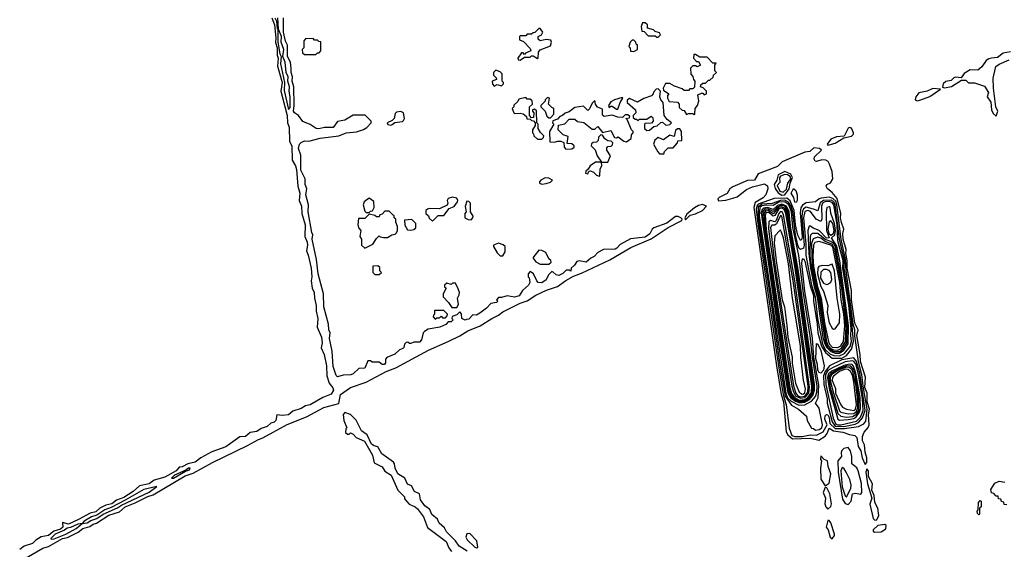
# Model space of a CAD drawing. Extents: x 2889633 to 3052318, y 540750 to 918690.
# Tile 341 of 656: x 2937605 to 2944452, y 772740 to 776421. Entities that reach past the tile are written whole.
import ezdxf

# ---------------------------------------------------------------- set-up
doc = ezdxf.new("R2010")
doc.units = 0

msp = doc.modelspace()

# ---------------------------------------------------------------- linework, layer by layer
at = {"layer": '0CON02XD'}
for points in [[(2939358.2, 776435), (2939376.7, 776385), (2939386.7, 776295), (2939383.9, 776263.9), (2939395.3, 776225), (2939395.4, 776175.4), (2939402.7, 776155), (2939397.6, 776097.6), (2939430.8, 775985), (2939420.6, 775925), (2939464.6, 775755), (2939466.9, 775705), (2939479.5, 775675), (2939482.2, 775575), (2939497.8, 775545), (2939500.6, 775445), (2939523.5, 775405), (2939528.9, 775378.9), (2939539.4, 775265), (2939552.1, 775215), (2939548.9, 775165), (2939564, 775124), (2939566.7, 775075), (2939589.5, 774995), (2939587.1, 774915), (2939604.6, 774874.6), (2939606.7, 774855), (2939598.6, 774815), (2939611.9, 774785), (2939632.7, 774695), (2939635.6, 774635), (2939630.8, 774605), (2939639.4, 774555), (2939652.2, 774525), (2939654.4, 774485), (2939666.5, 774435), (2939666.9, 774395), (2939679.1, 774345), (2939672.5, 774285), (2939703.8, 774215), (2939708.8, 774175), (2939700.5, 774140.5), (2939722.3, 774095), (2939738.9, 774015), (2939740, 773945), (2939757.8, 773895), (2939782.5, 773862.5), (2939787.9, 773845), (2939771.2, 773818.8), (2939714.1, 773795.9), (2939625, 773744.4), (2939592.9, 773737.1), (2939561.5, 773718.5), (2939505, 773699.4), (2939475, 773675.5), (2939429.7, 773669.7), (2939394.2, 773675.8), (2939385, 773634.2), (2939375, 773624.4), (2939352.3, 773617.7), (2939326, 773594), (2939285, 773580.6), (2939255, 773558.2), (2939208.3, 773551.7), (2939175.4, 773524.6), (2939135, 773520.6), (2939037.7, 773452.3), (2938941.9, 773418.1), (2938865, 773375.7), (2938825, 773345.5), (2938775, 773334.5), (2938735, 773312.2), (2938715, 773310.8), (2938692.9, 773285), (2938615, 773241.5), (2938539.2, 773220.8), (2938505, 773194.4), (2938438.3, 773181.7), (2938395, 773141.4), (2938330.1, 773099.9), (2938277.5, 773082.5), (2938245, 773056.4), (2938205, 773047.8), (2938162.5, 773025), (2938135, 773000.9), (2938095, 772991.5), (2938013.6, 772946.4), (2937945, 772914.4), (2937903.6, 772926.4), (2937904.5, 772895), (2937889.5, 772880.5), (2937842.9, 772867.1), (2937805, 772835.4), (2937755, 772827.1), (2937717, 772803), (2937695, 772780.5), (2937635, 772761.9), (2937605, 772738.9)], [(2939380, 776435), (2939391.2, 776411.2), (2939395, 776360), (2939400, 776355), (2939400.6, 776265), (2939413.5, 776185), (2939424, 776165), (2939418.6, 776115), (2939447.1, 775985), (2939445, 775930), (2939475, 775797.5)], [(2939475, 775797.5), (2939485, 775810), (2939486.9, 775825), (2939486.7, 775885), (2939478.6, 775925), (2939481.4, 775955), (2939469.4, 775995), (2939470.8, 776025), (2939458, 776055), (2939451.4, 776125), (2939435.8, 776165), (2939441.9, 776215), (2939424, 776265), (2939425.4, 776305.4), (2939405.8, 776355), (2939401.2, 776435)], [(2942115, 774976.7), (2942210, 775025), (2942212.5, 775035), (2942202.5, 775045), (2942185, 775054), (2942165, 775053.8), (2942105, 775006.2), (2942015, 774973.8), (2942003.8, 774965), (2941987.5, 774932.5), (2941955, 774910), (2941852.3, 774897.7), (2941781.7, 774858.3), (2941757.7, 774832.3), (2941745, 774826.7), (2941665, 774823.3), (2941625, 774802.5), (2941600, 774775), (2941576.4, 774763.6), (2941545, 774736.7), (2941495, 774746.2), (2941478.8, 774741.2), (2941462.5, 774715), (2941440, 774695), (2941437, 774673), (2941425, 774680), (2941405, 774680), (2941383, 774657), (2941355, 774643.3), (2941335, 774646.7), (2941315, 774667.5), (2941305, 774670), (2941281.7, 774648.3), (2941265, 774612.5), (2941235, 774593.3), (2941210, 774595), (2941200, 774605), (2941177.5, 774655), (2941155, 774670), (2941140, 774655), (2941140, 774635), (2941147, 774627), (2941152.5, 774595), (2941142.5, 774575), (2941101.7, 774538.3), (2941078.3, 774501.7), (2941045, 774492), (2940995, 774502.5), (2940955, 774490), (2940935, 774490), (2940920, 774475), (2940930, 774465), (2940920, 774455), (2940881.7, 774448.3), (2940850, 774415), (2940805, 774382.5), (2940781.7, 774368.3), (2940755, 774370), (2940729.3, 774340.7), (2940713, 774337), (2940703.6, 774333.6), (2940680, 774345), (2940677, 774377), (2940665, 774390), (2940645, 774370), (2940611.7, 774358.3), (2940610, 774345), (2940620, 774335), (2940605, 774320), (2940585, 774320), (2940568.3, 774301.7), (2940526.4, 774283.6), (2940445, 774270), (2940420, 774255), (2940410, 774245), (2940400, 774195), (2940385, 774180), (2940345, 774180), (2940325, 774170), (2940315, 774170), (2940305, 774180), (2940291.7, 774178.3), (2940280, 774165), (2940277, 774143), (2940270, 774135), (2940245, 774127.5), (2940213.6, 774096.4), (2940157, 774073), (2940148.3, 774061.7), (2940148.8, 774035), (2940142.5, 774025), (2940125, 774023.8), (2940105, 774040), (2940055, 774040), (2940045, 774050), (2940025, 774050), (2940005, 774000), (2939963, 773997), (2939925, 773960), (2939907.5, 773952.5), (2939855, 773951.2), (2939815, 773938.8), (2939805, 773947.5), (2939785, 774010), (2939778.3, 774118.3), (2939760, 774205), (2939763.8, 774245), (2939754, 774265), (2939752, 774305), (2939720, 774425), (2939717.5, 774515), (2939680.8, 774655), (2939670, 774755), (2939638, 774895), (2939643.8, 774925), (2939637, 774943), (2939610, 775085), (2939613.8, 775135), (2939594.3, 775205), (2939602, 775245), (2939589.2, 775275), (2939591.2, 775315), (2939560, 775375), (2939560.7, 775480.7), (2939544.2, 775525), (2939550, 775555), (2939561.2, 775568.8), (2939585, 775580), (2939615, 775578), (2939695, 775598), (2939825, 775613.8), (2939875, 775635.7), (2939947.3, 775642.7), (2939995, 775658), (2940018.1, 775671.9), (2940050, 775705), (2940050, 775715), (2940007, 775757), (2939925, 775756.7), (2939865, 775723.3), (2939815, 775713.3), (2939785, 775670.8), (2939725, 775671.4), (2939685, 775662), (2939667.5, 775665), (2939625, 775692.5), (2939575, 775712.5), (2939544.2, 775754.2), (2939515, 775774), (2939509.2, 775785), (2939514.2, 775825), (2939512, 775955), (2939498.8, 775995), (2939502, 776025), (2939492, 776055), (2939493, 776083), (2939487, 776127), (2939466.7, 776165), (2939467.5, 776245), (2939452.7, 776272.7), (2939440, 776335), (2939438.8, 776435)], [(2941085, 776140), (2941115, 776160), (2941155, 776160), (2941165, 776170), (2941175, 776170), (2941205, 776152.5), (2941210, 776155), (2941212.5, 776195), (2941225, 776212.5), (2941295, 776240), (2941302.5, 776265), (2941298.3, 776278.3), (2941265, 776283.8), (2941225, 776273.3), (2941210, 776285), (2941210, 776305), (2941233, 776317), (2941242.5, 776335), (2941225, 776360), (2941215, 776360), (2941188.3, 776331.7), (2941175, 776330), (2941165, 776320), (2941135, 776320), (2941125, 776310), (2941085, 776310), (2941080, 776305), (2941081.7, 776281.7), (2941109.3, 776269.3), (2941155, 776220), (2941160, 776205), (2941121.7, 776188.3), (2941115, 776180), (2941105, 776190), (2941095, 776190), (2941070, 776155), (2941071.7, 776141.7), (2941085, 776140)], [(2942045, 776300), (2942060, 776315), (2942055, 776330), (2942025, 776340), (2942011.7, 776351.7), (2941971.7, 776361.7), (2941970, 776385), (2941955, 776400), (2941935, 776400), (2941927.5, 776375), (2941931.7, 776341.7), (2941948.3, 776338.3), (2941975, 776310), (2942025, 776310), (2942035, 776300), (2942045, 776300)], [(2939665, 776180), (2939675, 776190), (2939688.3, 776191.7), (2939700, 776205), (2939698.3, 776268.3), (2939685, 776270), (2939675, 776280), (2939655, 776280), (2939645, 776290), (2939591.7, 776288.3), (2939580, 776275), (2939580, 776225), (2939570, 776215), (2939571.7, 776191.7), (2939585, 776180), (2939665, 776180)], [(2941875, 776200), (2941900, 776215), (2941900, 776245), (2941891.7, 776251.7), (2941890, 776265), (2941875, 776280), (2941865, 776280), (2941850, 776265), (2941840, 776235), (2941850, 776225), (2941851.7, 776201.7), (2941875, 776200)], [(2942295, 775760), (2942300, 775765), (2942302.5, 775805), (2942317.5, 775825), (2942327.5, 775855), (2942321.7, 775898.3), (2942345, 775910), (2942355, 775910), (2942365, 775900), (2942380, 775905), (2942380, 775925), (2942358.3, 775948.3), (2942340, 775955), (2942341.7, 775968.3), (2942355, 775980), (2942375, 775980), (2942395, 776000), (2942405, 776000), (2942428.3, 776021.7), (2942430, 776035), (2942450, 776055), (2942440, 776065), (2942440, 776105), (2942448.3, 776118.3), (2942425, 776120), (2942385, 776160), (2942335, 776160), (2942305, 776180), (2942291.7, 776178.3), (2942290, 776155), (2942311.7, 776131.7), (2942325, 776130), (2942340, 776105), (2942315, 776092.5), (2942305, 776100), (2942285, 776100), (2942270, 776085), (2942273, 776043), (2942287, 776027), (2942290, 776005), (2942300, 775995), (2942298.3, 775951.7), (2942285, 775940), (2942265, 775940), (2942255, 775930), (2942225, 775930), (2942211.7, 775941.7), (2942158.3, 775958.3), (2942125, 775977.5), (2942095, 775977.5), (2942080, 775945), (2942081.7, 775931.7), (2942120, 775905), (2942110, 775895), (2942110, 775875), (2942121.7, 775851.7), (2942178.3, 775848.3), (2942190, 775835), (2942191.7, 775811.7), (2942211.7, 775791.7), (2942225, 775790), (2942241.7, 775761.7), (2942255, 775770), (2942285, 775770), (2942295, 775760)], [(2944495, 776198.8), (2944445, 776187.5), (2944405, 776157.5), (2944363.6, 776153.6), (2944345, 776150), (2944325, 776136.7), (2944296.4, 776093.6), (2944268.8, 776071.2), (2944215, 776073.3), (2944173.6, 776046.4), (2944151.7, 776018.3), (2944115, 776022.5), (2944101.7, 776018.3), (2944081.7, 775998.3), (2944045, 775992.5), (2944027.5, 775975), (2944021.7, 775951.7), (2944035, 775947.5), (2944085, 775957.5), (2944155, 776000), (2944185, 776000), (2944203, 775983), (2944245, 775982.5), (2944315, 775960), (2944342.5, 775915), (2944332.5, 775885), (2944357, 775847), (2944363.6, 775793.6), (2944375, 775770), (2944395, 775750), (2944406.2, 775785), (2944393.3, 775815), (2944375.8, 775945.8), (2944374, 776015), (2944393.3, 776095), (2944415, 776113.3), (2944485, 776143.3)], [(2940905, 775960), (2940925, 775970), (2940955, 775962.5), (2940970, 775975), (2940970, 775985), (2940960, 775995), (2940960, 776045), (2940945, 776060), (2940915, 776070), (2940900, 776055), (2940900, 776035), (2940918.3, 776018.3), (2940920, 776005), (2940890, 775995), (2940893, 775973), (2940905, 775960)], [(2941235, 775590), (2941248.3, 775601.7), (2941250, 775615), (2941227, 775637), (2941210, 775665), (2941210, 775695), (2941200, 775705), (2941198.3, 775788.3), (2941185, 775800), (2941170, 775795), (2941170, 775785), (2941180, 775775), (2941178.3, 775741.7), (2941165, 775740), (2941150, 775755), (2941150, 775815), (2941170, 775835), (2941168.3, 775858.3), (2941155, 775870), (2941135, 775870), (2941125, 775880), (2941075, 775870), (2941068.3, 775851.7), (2941041.7, 775828.3), (2941040, 775815), (2941030, 775805), (2941040, 775775), (2941045, 775770), (2941085, 775772.5), (2941105, 775767.5), (2941128.3, 775748.3), (2941131.7, 775731.7), (2941155, 775730), (2941165, 775720), (2941178.3, 775718.3), (2941190, 775705), (2941190, 775685), (2941170, 775655), (2941170, 775635), (2941178.3, 775628.3), (2941180, 775615), (2941205, 775590), (2941235, 775590)], [(2941295, 775740), (2941320, 775765), (2941320, 775805), (2941305, 775810), (2941283, 775833), (2941290, 775875), (2941275, 775880), (2941260, 775865), (2941260, 775855), (2941230, 775825), (2941230, 775815), (2941260, 775785), (2941271.7, 775751.7), (2941285, 775740), (2941295, 775740)], [(2941765, 775800), (2941780, 775845), (2941800, 775875), (2941795, 775880), (2941740, 775865), (2941715, 775850), (2941700, 775825), (2941705, 775810), (2941715, 775820), (2941725, 775820), (2941755, 775800), (2941765, 775800)], [(2941965, 775650), (2941985, 775652.5), (2942015, 775680), (2942037, 775683), (2942063, 775707), (2942075, 775710), (2942095, 775690), (2942105, 775687.5), (2942125, 775692.5), (2942137.5, 775705), (2942107, 775727), (2942087.5, 775755), (2942080, 775845), (2942062.5, 775865), (2942057.5, 775885), (2942060, 775925), (2942045, 775940), (2942031.7, 775938.3), (2942011.7, 775918.3), (2942010, 775905), (2941998.3, 775891.7), (2941945, 775872.5), (2941901.7, 775848.3), (2941845, 775872.5), (2941828.3, 775861.7), (2941830, 775845), (2941887.5, 775795), (2941890, 775775), (2941870, 775755), (2941871.7, 775741.7), (2941885, 775730), (2941895, 775730), (2941905, 775720), (2941915, 775730), (2941965, 775730), (2941995, 775750), (2942008.3, 775738.3), (2942010, 775715), (2941998.3, 775701.7), (2941955, 775700), (2941950, 775695), (2941950, 775665), (2941965, 775650)], [(2943845, 775857.5), (2943865, 775861.2), (2943935, 775886.7), (2944008.3, 775938.3), (2943955, 775943.3), (2943915, 775923.8), (2943856.4, 775913.6), (2943836.7, 775885), (2943832.5, 775865), (2943845, 775857.5)], [(2941401.7, 775521.7), (2941445, 775522.5), (2941460, 775535), (2941460, 775545), (2941445, 775557.5), (2941411.7, 775561.7), (2941418.3, 775608.3), (2941385, 775620), (2941350, 775655), (2941351.7, 775688.3), (2941395, 775697.5), (2941425, 775730), (2941465, 775730), (2941483, 775713), (2941527, 775707), (2941585, 775660), (2941605, 775660), (2941625, 775680), (2941658.3, 775638.3), (2941715, 775650), (2941741.7, 775601.7), (2941755, 775600), (2941767, 775607), (2941805, 775577.5), (2941825, 775572.5), (2941857.5, 775595), (2941858.3, 775621.7), (2941870, 775635), (2941870, 775645), (2941860, 775655), (2941828.3, 775728.3), (2941820, 775735), (2941845, 775740), (2941848.3, 775748.3), (2941835, 775760), (2941815, 775760), (2941797.5, 775742.5), (2941763.6, 775743.6), (2941725, 775757.5), (2941668.3, 775748.3), (2941658.3, 775758.3), (2941658.3, 775798.3), (2941623.3, 775813.3), (2941610, 775835), (2941605, 775860), (2941585, 775840), (2941568.3, 775801.7), (2941555, 775790), (2941525, 775820), (2941465, 775810), (2941425, 775780), (2941398.3, 775771.7), (2941380, 775755), (2941361.7, 775748.3), (2941345, 775730), (2941311.7, 775718.3), (2941310, 775705), (2941320, 775695), (2941290, 775645), (2941291.7, 775571.7), (2941325, 775570), (2941345, 775577.5), (2941367, 775577), (2941388.3, 775568.3), (2941390, 775535), (2941401.7, 775521.7)], [(2940185, 775687.5), (2940195, 775692.5), (2940213, 775707), (2940266.4, 775713.6), (2940275, 775720), (2940280, 775735), (2940273, 775773), (2940255, 775782.5), (2940225, 775777.5), (2940215, 775770), (2940210, 775735), (2940195, 775720), (2940160, 775705), (2940165, 775692.5), (2940185, 775687.5)], [(2943225, 775550), (2943235, 775552.5), (2943275, 775563.3), (2943335, 775600), (2943388.3, 775611.7), (2943402.5, 775625), (2943403.3, 775635), (2943388.3, 775668.3), (2943375, 775672.5), (2943365, 775667.5), (2943338.3, 775611.7), (2943285, 775606.7), (2943245, 775590), (2943220, 775555), (2943225, 775550)], [(2941695, 775430), (2941712.5, 775475), (2941687.5, 775515), (2941688.3, 775531.7), (2941695, 775540), (2941718.3, 775541.7), (2941728.3, 775551.7), (2941730, 775565), (2941717.5, 775577.5), (2941695, 775580), (2941673, 775593), (2941658.3, 775618.3), (2941645, 775620), (2941630, 775605), (2941628.3, 775581.7), (2941615, 775570), (2941591.7, 775568.3), (2941581.7, 775558.3), (2941580, 775545), (2941607, 775517), (2941620, 775475), (2941650, 775430), (2941695, 775430)], [(2942085, 775490), (2942090, 775505), (2942115, 775530), (2942148.3, 775531.7), (2942180, 775565), (2942181.7, 775578.3), (2942208.3, 775581.7), (2942207.5, 775645), (2942195, 775662.5), (2942178.3, 775661.7), (2942165, 775650), (2942155, 775610), (2942125, 775617.5), (2942083, 775587), (2942045, 775602.5), (2942022.5, 775585), (2942012.5, 775555), (2942043, 775503), (2942055, 775490), (2942085, 775490)], [(2943485, 773330), (2943496.1, 773343.9), (2943495.8, 773375), (2943483.3, 773415), (2943478.6, 773465), (2943466.2, 773495), (2943466.4, 773523.6), (2943476.4, 773553.6), (2943504.2, 773585.8), (2943511.4, 773605), (2943508.2, 773675), (2943513.5, 773715), (2943497.3, 773765), (2943497.1, 773825), (2943481.1, 773865), (2943486.4, 773936.4), (2943452.3, 774045), (2943450, 774095), (2943427.3, 774225), (2943436, 774265), (2943412.6, 774312.6), (2943389.4, 774475), (2943388.5, 774538.5), (2943359.3, 774695), (2943358.3, 774748.3), (2943348.8, 774795), (2943351.1, 774825), (2943331.8, 774895), (2943328.9, 774935), (2943335.8, 774965.8), (2943318.6, 775011.4), (2943312.3, 775045), (2943314.4, 775075), (2943288.6, 775178.6), (2943255, 775221.2), (2943223.3, 775245), (2943212.5, 775265), (2943217.5, 775275), (2943243, 775287), (2943260, 775315), (2943254, 775365), (2943237.3, 775417.3), (2943226.7, 775435), (2943210, 775445), (2943183.9, 775446.1), (2943145, 775436.7), (2943137.5, 775437.5), (2943130.7, 775450.7), (2943131.7, 775468.3), (2943180, 775515), (2943167, 775527), (2943128.3, 775531.7), (2943100, 775505), (2943065, 775500), (2942907.3, 775432.7), (2942875, 775400), (2942739.3, 775350.7), (2942713.6, 775306.4), (2942665, 775303.3), (2942565, 775258.8), (2942544.1, 775245.9), (2942525, 775212.5), (2942470, 775185), (2942460, 775175), (2942465, 775162.5), (2942515, 775166.7), (2942565, 775180), (2942595, 775190), (2942659.3, 775240.7), (2942700.5, 775259.5), (2942785, 775280), (2942806.1, 775266.1), (2942806.7, 775245), (2942793.3, 775205), (2942775, 775183.8), (2942719.4, 775150.6), (2942710.6, 775115), (2942867.1, 774015), (2942901.2, 773815), (2942915.4, 773765), (2942935.9, 773555.9), (2942947.5, 773535), (2942978.3, 773508.3), (2943105, 773512.5), (2943161.7, 773498.3), (2943205, 773527.5), (2943220, 773545), (2943235, 773581.2), (2943264.2, 773564.2), (2943330, 773555), (2943375, 773537.5), (2943411.7, 773531.7), (2943427, 773517), (2943436.7, 773455), (2943453.8, 773425), (2943463.8, 773375), (2943485, 773330)], [(2941635, 775332.5), (2941640, 775335), (2941642.5, 775385), (2941652.5, 775405), (2941650, 775430), (2941608.3, 775431.7), (2941572.5, 775405), (2941558.3, 775381.7), (2941541.7, 775368.3), (2941540, 775355), (2941555, 775350), (2941561.7, 775368.3), (2941575, 775370), (2941595, 775362.5), (2941615, 775340), (2941635, 775332.5)], [(2942905, 775200.8), (2942925, 775203.8), (2942954.6, 775245), (2942962.7, 775285), (2942979.6, 775325), (2942967.3, 775347.3), (2942925, 775366.7), (2942878.2, 775341.8), (2942870, 775305), (2942852.2, 775275), (2942858.5, 775248.5), (2942878.3, 775218.3), (2942905, 775200.8)], [(2942915, 775221.5), (2942936.9, 775243.1), (2942946.2, 775285), (2942966.4, 775315), (2942962.3, 775332.3), (2942945, 775344), (2942925, 775345.4), (2942895, 775333.5), (2942888.1, 775321.9), (2942890.3, 775289.7), (2942872.1, 775267.9), (2942890.5, 775230.5), (2942915, 775221.5)], [(2941235, 775277.5), (2941265, 775282.5), (2941297, 775293), (2941310, 775305), (2941285, 775320), (2941258.3, 775321.7), (2941230, 775305), (2941220, 775295), (2941220, 775285), (2941235, 775277.5)], [(2943005, 775150), (2942995, 775152.5), (2942987.5, 775185), (2942968.8, 775215), (2942985, 775247.5), (2943002.5, 775235), (2943012.5, 775205), (2943012.5, 775165), (2943005, 775150)], [(2940035, 775080), (2940045, 775090), (2940058.3, 775091.7), (2940070, 775115), (2940068.3, 775158.3), (2940035, 775180), (2940000, 775155), (2939992.5, 775135), (2940005, 775090), (2940015, 775080), (2940035, 775080)], [(2940475, 775020), (2940515, 775060), (2940555, 775060), (2940591.7, 775108.3), (2940626.4, 775123.6), (2940650, 775155), (2940652.5, 775165), (2940645, 775180), (2940615, 775187.5), (2940585, 775177.5), (2940577.5, 775165), (2940582.5, 775145), (2940578.3, 775131.7), (2940525, 775107.5), (2940455, 775110), (2940440, 775105), (2940430, 775095), (2940430, 775075), (2940448.3, 775058.3), (2940451.7, 775041.7), (2940475, 775020)], [(2940745, 775030), (2940757, 775043), (2940757.5, 775055), (2940740, 775085), (2940740, 775145), (2940728.3, 775158.3), (2940715, 775160), (2940703, 775123), (2940710, 775085), (2940700, 775075), (2940700, 775045), (2940723, 775033), (2940745, 775030)], [(2942235, 775030), (2942267.5, 775062.5), (2942305, 775071.2), (2942352.5, 775095), (2942380, 775125), (2942353.9, 775136.1), (2942325, 775130), (2942296.4, 775113.6), (2942245, 775070), (2942230, 775045), (2942235, 775030)], [(2942995, 773523.1), (2943045, 773523.9), (2943105, 773534.5), (2943145, 773533.1), (2943192.4, 773557.6), (2943219.2, 773605), (2943204.4, 773645), (2943205, 773667.5), (2943215, 773678), (2943225, 773674), (2943235, 773656.2), (2943238, 773615), (2943275, 773580.4), (2943340.9, 773579.1), (2943437.1, 773592.9), (2943475, 773611.2), (2943489.1, 773630.9), (2943497.3, 773715), (2943469.5, 773875), (2943462, 773955), (2943437.5, 774045), (2943412.7, 774222.7), (2943413.2, 774265), (2943401.9, 774305), (2943351.6, 774675), (2943347.1, 774755), (2943318.4, 774895), (2943287.1, 775135), (2943279.2, 775159.2), (2943259.1, 775179.1), (2943235, 775187.5), (2943178.8, 775181.2), (2943163.9, 775176.1), (2943140, 775155), (2943075, 775147.5), (2943047.6, 775132.4), (2943036.4, 775113.6), (2943032, 775078), (2943046.1, 774913.9), (2943043.8, 774896.2), (2943035, 774887.5), (2943015, 774922.5), (2943000.8, 774995), (2942990.8, 775095), (2942963.2, 775163.2), (2942940.3, 775180.3), (2942852.3, 775177.7), (2942740.3, 775139.7), (2942730, 775125), (2942726.9, 775105), (2942740.8, 774989.2), (2942881.6, 774015), (2942914.7, 773815), (2942935.6, 773745), (2942955, 773582.5), (2942975, 773530), (2942995, 773523.1)], [(2943138.3, 773568.3), (2943165, 773573.3), (2943183.3, 773585), (2943188, 773605), (2943165, 773720), (2943140, 773755), (2943157.7, 773792.3), (2943160.9, 773880.9), (2943127.5, 774072.5), (2943117.1, 774207.1), (2943064.7, 774535), (2943043.4, 774726.6), (2943045, 774750), (2943055, 774762.5), (2943065, 774742.5), (2943102.4, 774572.4), (2943125.2, 774505), (2943125.9, 774465), (2943149.6, 774305), (2943156.2, 774245), (2943181, 774151), (2943207.3, 774107.3), (2943255, 774068.8), (2943321.7, 774068.3), (2943353.3, 774086.7), (2943389.1, 774130.9), (2943403.8, 774185), (2943390, 774345), (2943338.9, 774695), (2943339.8, 774745), (2943305.9, 774895), (2943276.7, 775136.7), (2943265, 775157.9), (2943247.3, 775167.2), (2943195, 775165.4), (2943172.4, 775147.6), (2943155, 775093.3), (2943125, 775103.8), (2943075, 775117.1), (2943055, 775105.7), (2943049.1, 775090.9), (2943044.1, 775055), (2943060.4, 774855), (2943055, 774834), (2943035, 774823.8), (2943025, 774832), (2943015.5, 774855), (2943000.5, 774925), (2942981.1, 775085), (2942967.6, 775127.6), (2942952.2, 775152.2), (2942926.4, 775166.3), (2942894.7, 775165.3), (2942836.6, 775143.4), (2942765, 775138.2), (2942741.3, 775118.7), (2942740.6, 775045), (2942833, 774435), (2942891.2, 774021.2), (2942928.3, 773805), (2942972, 773742), (2943020, 773715), (2943076.4, 773666.4), (2943080, 773635), (2943111.7, 773581.7), (2943125, 773580), (2943138.3, 773568.3)], [(2943023, 773743), (2943065, 773743.6), (2943110.4, 773769.6), (2943138.2, 773801.8), (2943147.3, 773832.8), (2943149.5, 773875), (2943117.5, 774075), (2943102.8, 774222.8), (2943053.1, 774535), (2943022.9, 774782.9), (2942982, 774978), (2942971.5, 775085), (2942953.4, 775133.4), (2942925.2, 775155.2), (2942885, 775152.5), (2942845, 775129.6), (2942797, 775133), (2942765, 775127.4), (2942751.2, 775115), (2942747.4, 775055), (2942931.9, 773825), (2942943.8, 773793.8), (2942969, 773769), (2943023, 773743)], [(2943028.8, 773758.8), (2943065, 773762.2), (2943098.1, 773781.9), (2943120.9, 773809.1), (2943132.3, 773845), (2943132.8, 773885), (2943019, 774685), (2942965.9, 774985), (2942955.6, 775085), (2942936.1, 775126.1), (2942905, 775139.1), (2942875, 775129), (2942845, 775102.5), (2942805, 775115.6), (2942777.9, 775112.1), (2942767.2, 775102.8), (2942761.8, 775078.2), (2942874.8, 774284.9), (2942947.3, 773827.3), (2942964.1, 773794.1), (2942999.3, 773769.3), (2943028.8, 773758.8)], [(2943045, 773764.5), (2943076.4, 773773.6), (2943110.4, 773805), (2943123.5, 773835), (2943125.9, 773885), (2943011, 774691), (2942959, 774985), (2942948.9, 775078.9), (2942929.5, 775119.5), (2942915, 775128.6), (2942895, 775129.4), (2942875, 775119.2), (2942845, 775087.7), (2942806.5, 775106.5), (2942784.5, 775105), (2942771.9, 775088.1), (2942770, 775055), (2942946.2, 773865), (2942958.1, 773818.1), (2942972.9, 773795), (2943015, 773768.4), (2943045, 773764.5)], [(2943305, 774084.6), (2943339.7, 774100.3), (2943379.4, 774150.6), (2943389.1, 774185), (2943383.7, 774225), (2943387.5, 774272.5), (2943369.6, 774435), (2943330, 774695), (2943330.8, 774745), (2943293.8, 774885), (2943288.8, 774995), (2943267.3, 775135), (2943255, 775151.1), (2943235, 775157.6), (2943204.8, 775155.2), (2943187.3, 775145), (2943180, 775125), (2943183.8, 775035), (2943175, 775017.5), (2943143.8, 775035), (2943105, 775087.8), (2943085, 775095.5), (2943065, 775088.6), (2943056, 775045), (2943070.9, 774860.9), (2943071.2, 774785), (2943112, 774575), (2943136.7, 774495), (2943153.7, 774345), (2943186.6, 774166.6), (2943207.4, 774127.4), (2943239.2, 774099.2), (2943266.6, 774086.6), (2943305, 774084.6)], [(2940005, 774832.5), (2940060, 774860), (2940085, 774900), (2940105, 774920), (2940112.5, 774912.5), (2940135, 774907.5), (2940161.7, 774908.3), (2940193, 774927), (2940215, 774930), (2940225, 774940), (2940233, 774957), (2940233, 774983), (2940220, 775015), (2940220, 775035), (2940210, 775045), (2940210, 775060), (2940201.7, 775061.7), (2940175, 775090), (2940145, 775090), (2940125, 775070), (2940110, 775065), (2940105, 775050), (2940085, 775050), (2940075, 775060), (2940035, 775070), (2940005, 775040), (2939961.7, 775038.3), (2939957.5, 774995), (2939963, 774973), (2939977.5, 774955), (2939970, 774915), (2939982.5, 774895), (2939982.5, 774855), (2940005, 774832.5)], [(2943025, 773771.1), (2943065, 773774.8), (2943089.7, 773790.3), (2943109.3, 773815), (2943118.5, 773845), (2943118.8, 773885), (2943005.1, 774685.1), (2942952.5, 774982.5), (2942941.9, 775075), (2942927.9, 775107.9), (2942905, 775121.1), (2942882.2, 775115), (2942845, 775072.3), (2942810.6, 775095), (2942793.6, 775096.4), (2942778.9, 775075), (2942783.5, 775013.5), (2942955, 773857.5), (2942967.7, 773815), (2942989.5, 773789.5), (2943025, 773771.1)], [(2943025, 773777.1), (2943065, 773780.9), (2943085.9, 773794.1), (2943102.4, 773815), (2943110.2, 773835), (2943112.7, 773875), (2942996.8, 774693.2), (2942933.5, 775075), (2942921.3, 775101.3), (2942905, 775111.7), (2942883.8, 775106.2), (2942855, 775059.5), (2942845, 775056.2), (2942815, 775080.4), (2942795, 775081.9), (2942788.4, 775061.6), (2942796.5, 774963.5), (2942961, 773865), (2942972.6, 773822.6), (2942991.9, 773795), (2943025, 773777.1)], [(2943035, 773789.4), (2943065, 773794.5), (2943092, 773825), (2943097.8, 773867.8), (2942994.8, 774605), (2942917.4, 775065), (2942907.9, 775085), (2942895, 775088.5), (2942883.7, 775075), (2942865, 775024.4), (2942855, 775016.7), (2942825, 775025.7), (2942815, 775016.7), (2942812.8, 774967.2), (2942825, 774858.8), (2942975.2, 773875), (2942986.4, 773833.6), (2943002.4, 773805), (2943035, 773789.4)], [(2943035, 773799.3), (2943065, 773804.2), (2943085, 773832.5), (2943087.1, 773872.9), (2942984.6, 774605), (2942905.4, 775055), (2942895, 775060), (2942868.5, 775001.5), (2942855, 774994.2), (2942835, 774994), (2942825, 774977.5), (2942850.6, 774750.6), (2942985, 773876.7), (2943001.8, 773825), (2943015, 773807.5), (2943035, 773799.3)], [(2943275, 774103.5), (2943305, 774103.9), (2943335.5, 774124.5), (2943365, 774167.1), (2943368.4, 774295), (2943309.2, 774745), (2943286.2, 774846.2), (2943250, 774905), (2943272.7, 774925), (2943277, 774955), (2943271.4, 775005), (2943246.3, 775076.3), (2943241.2, 775115), (2943235, 775121.2), (2943216.7, 775115), (2943213.1, 775085), (2943215.2, 774955), (2943233.3, 774905), (2943215, 774902.7), (2943165, 774955.6), (2943122.1, 774972.1), (2943105, 774986.7), (2943095, 774986.7), (2943084.6, 774955.4), (2943091.5, 774795), (2943103.3, 774695), (2943129.7, 774565), (2943151.6, 774495), (2943190.4, 774215), (2943201.2, 774175), (2943214.6, 774144.6), (2943245, 774115.7), (2943275, 774103.5)], [(2940325, 774957.5), (2940345, 774962.5), (2940360, 774975), (2940360, 775005), (2940331.7, 775031.7), (2940281.7, 775028.3), (2940283, 774993), (2940301.7, 774961.7), (2940325, 774957.5)], [(2943245, 774924.6), (2943265, 774934.4), (2943268.4, 774955), (2943259.6, 775005), (2943245, 775022.5), (2943234, 775016), (2943223.8, 774965), (2943231.6, 774935), (2943245, 774924.6)], [(2937649.1, 772680.9), (2937765, 772746.9), (2937805, 772758.6), (2937903.8, 772815), (2937938.6, 772821.4), (2938011.4, 772858.6), (2938045, 772885.6), (2938092.1, 772897.9), (2938115, 772914), (2938139.4, 772920.6), (2938225, 772977.5), (2938298.6, 773001.4), (2938338.8, 773035), (2938408.1, 773061.9), (2938495, 773106.9), (2938532.3, 773117.7), (2938755, 773250), (2938811.3, 773268.7), (2938946.4, 773343.6), (2939189.1, 773460.9), (2939265, 773504), (2939295.7, 773514.3), (2939465, 773608.6), (2939599.1, 773660.9), (2939720, 773725), (2939825, 773752.5), (2939836, 773815), (2939906.4, 773863.6), (2940015, 773902.5), (2940154.1, 773975.9), (2940219.5, 774000.5), (2940447.5, 774125), (2940585, 774183.3), (2940666.1, 774223.9), (2940720.3, 774259.7), (2940805.9, 774294.1), (2940887.5, 774345), (2940935, 774366.7), (2940965, 774390), (2941085, 774450), (2941133.6, 774466.4), (2941195, 774506.2), (2941268.3, 774541.7), (2941345, 774566.7), (2941401.7, 774608.3), (2941455, 774637.5), (2941511.7, 774658.3), (2941707.7, 774752.3), (2941855, 774838.8), (2941995, 774897.5), (2942115, 774976.7)], [(2943045, 773818.8), (2943055, 773820), (2943065, 773827.5), (2943070, 773855), (2943056, 773915), (2943035.8, 774075), (2943034, 774155), (2942978.8, 774485), (2942950.6, 774725), (2942915.6, 774905), (2942902.5, 774945), (2942895, 774957.5), (2942890, 774955), (2942855, 774920), (2942852.3, 774867.7), (2942864.6, 774745), (2942907.5, 774475), (2942922.5, 774425), (2942939.2, 774295), (2942945.7, 774215), (2942976.7, 774075), (2942976.1, 774033.9), (2942999.2, 773895), (2943025, 773832.5), (2943045, 773818.8)], [(2943305, 774113.8), (2943325, 774126.9), (2943357.7, 774175), (2943360.2, 774295), (2943325.2, 774595.2), (2943280.4, 774835), (2943265.2, 774865.2), (2943245, 774880.4), (2943205, 774892.7), (2943155, 774935.7), (2943115.8, 774934.2), (2943105, 774923.3), (2943101.8, 774908.2), (2943099.8, 774785), (2943107.4, 774715), (2943136.7, 774565), (2943158.9, 774495), (2943196.7, 774243.3), (2943205, 774188.6), (2943225, 774143.5), (2943265, 774114.8), (2943305, 774113.8)], [(2940965, 774780), (2940981.7, 774808.3), (2940980, 774845), (2940967, 774857), (2940935, 774867.5), (2940900, 774855), (2940900, 774845), (2940925, 774800), (2940945, 774780), (2940965, 774780)], [(2943295, 774123.3), (2943317.1, 774135), (2943348.3, 774181.7), (2943351.6, 774295), (2943316.9, 774595), (2943273.9, 774825), (2943255, 774861.3), (2943205, 774879.3), (2943175, 774902.2), (2943155, 774908.6), (2943122.7, 774897.3), (2943110, 774865), (2943115, 774713.8), (2943144.1, 774565), (2943168.7, 774485), (2943214.8, 774185), (2943225, 774159.5), (2943245, 774135.4), (2943265, 774125.4), (2943295, 774123.3)], [(2943291.9, 774141.9), (2943295, 774142.2), (2943315, 774154.4), (2943334.5, 774185), (2943341.8, 774295), (2943337, 774375), (2943318.1, 774475), (2943307.6, 774595), (2943259.1, 774839.1), (2943245, 774854.6), (2943165, 774879.2), (2943135, 774872), (2943125.7, 774855), (2943121.1, 774775), (2943124.8, 774705), (2943152.3, 774565), (2943177.9, 774485), (2943202.3, 774315), (2943228.2, 774185), (2943235.6, 774165), (2943254.4, 774145), (2943291.9, 774141.9)], [(2941285, 774722.5), (2941300, 774735), (2941298.3, 774748.3), (2941285, 774760), (2941263, 774803), (2941235, 774817.5), (2941215, 774820), (2941173, 774767), (2941195, 774737.5), (2941225, 774722.5), (2941285, 774722.5)], [(2943265, 774270), (2943275, 774272.5), (2943305.6, 774314.4), (2943308.9, 774375), (2943288.6, 774485), (2943272.1, 774675), (2943255, 774722.5), (2943225, 774709.4), (2943185, 774712.9), (2943163.1, 774706.9), (2943155.6, 774694.4), (2943153.6, 774655), (2943175, 774566.2), (2943194.3, 774535), (2943224.2, 774435), (2943221.1, 774385), (2943234.6, 774314.6), (2943255, 774276.7), (2943265, 774270)], [(2940105, 774650), (2940120, 774665), (2940110, 774675), (2940108.3, 774698.3), (2940095, 774710), (2940061.7, 774708.3), (2940060, 774665), (2940075, 774650), (2940105, 774650)], [(2943215, 774580), (2943225, 774582.5), (2943245, 774597.5), (2943253.3, 774615), (2943246.2, 774665), (2943235, 774678.8), (2943215, 774685.6), (2943195, 774684), (2943175, 774667.5), (2943174.5, 774625), (2943195, 774590), (2943215, 774580)], [(2940645, 774420), (2940657.5, 774442.5), (2940650, 774485), (2940661.7, 774508.3), (2940662.5, 774525), (2940655, 774550), (2940635, 774590), (2940615, 774590), (2940605, 774580), (2940575, 774590), (2940560, 774575), (2940560, 774565), (2940570, 774555), (2940550, 774515), (2940550, 774495), (2940587.5, 774455), (2940610, 774420), (2940645, 774420)], [(2940495, 774340), (2940505, 774350), (2940525, 774350), (2940535, 774360), (2940545, 774350), (2940565, 774350), (2940578.3, 774361.7), (2940580, 774375), (2940555, 774400), (2940490, 774400), (2940490, 774375), (2940481.7, 774368.3), (2940480, 774355), (2940495, 774340)], [(2943175, 773963.8), (2943165, 773968), (2943155.6, 773985), (2943153.5, 774025), (2943142.1, 774065), (2943145, 774170), (2943155, 774166.7), (2943175, 774122.5), (2943200, 774015), (2943195, 773986.2), (2943175, 773963.8)], [(2943335, 773593.9), (2943415, 773609.6), (2943438.7, 773621.3), (2943466.2, 773653.8), (2943484, 773705), (2943447.6, 773965), (2943424.7, 774044.7), (2943405, 774072), (2943323, 774057), (2943235.7, 774014.3), (2943205.2, 773974.8), (2943194.5, 773945), (2943196.4, 773885), (2943219.5, 773785), (2943220.8, 773755), (2943255.8, 773625.8), (2943276, 773595), (2943335, 773593.9)], [(2943294.2, 773604.2), (2943315, 773604.7), (2943425, 773629.6), (2943450.7, 773659.3), (2943471.2, 773705), (2943466.4, 773786.4), (2943438.4, 773958.4), (2943418.7, 774028.7), (2943405.8, 774045.8), (2943395, 774050), (2943345, 774043.4), (2943258, 774002), (2943225, 773981.8), (2943207.6, 773955), (2943211.2, 773885), (2943261.3, 773651.3), (2943280.6, 773610.6), (2943294.2, 773604.2)], [(2943306.8, 773636.8), (2943365, 773642.5), (2943405, 773649.6), (2943425, 773662.1), (2943445.9, 773694.1), (2943452, 773718), (2943448.8, 773795), (2943420.4, 773965), (2943403.6, 774013.6), (2943393.8, 774023.8), (2943375, 774027.8), (2943335, 774018.7), (2943252.5, 773977.5), (2943230.2, 773959.8), (2943223.1, 773935), (2943235, 773857.5), (2943294.5, 773645), (2943306.8, 773636.8)], [(2943355, 773658.9), (2943395, 773663.1), (2943425, 773679.1), (2943440, 773705), (2943441.3, 773788.7), (2943417, 773945), (2943405, 773988.1), (2943385, 774013.8), (2943356.3, 774016.3), (2943301.8, 773995), (2943247.9, 773965), (2943233.4, 773946.6), (2943231.7, 773925), (2943241.5, 773865), (2943295, 773684.2), (2943315, 773664.3), (2943355, 773658.9)], [(2943365, 773680.6), (2943405, 773683.6), (2943425, 773698.9), (2943433.6, 773725), (2943431.9, 773795), (2943418.7, 773885), (2943395, 773984.3), (2943375, 774003.8), (2943355, 774006.2), (2943299.5, 773985), (2943252.1, 773955), (2943241.1, 773935), (2943243, 773905), (2943263.1, 773825), (2943305, 773702.5), (2943315, 773694.3), (2943365, 773680.6)], [(2943405, 773704.4), (2943417.3, 773715), (2943423.8, 773745), (2943405, 773903.3), (2943395, 773950), (2943383.1, 773975), (2943365, 773990.5), (2943345, 773992.9), (2943305.8, 773975), (2943265, 773944), (2943256, 773935), (2943255, 773912.5), (2943277, 773857), (2943278.6, 773825), (2943315, 773743.8), (2943327.1, 773727.1), (2943353.7, 773713.7), (2943405, 773704.4)], [(2940716.5, 772726.5), (2940660.7, 772760.7), (2940635, 772799.2), (2940572.5, 772862.5), (2940558.8, 772888.8), (2940521.4, 772921.4), (2940510.3, 772950.3), (2940471.5, 772981.5), (2940456.5, 773016.5), (2940422.1, 773042.1), (2940392, 773085), (2940386.2, 773125), (2940351.2, 773141.2), (2940330, 773180), (2940302.7, 773192.7), (2940284, 773235), (2940234.4, 773264.4), (2940215.7, 773305), (2940212, 773335), (2940203.3, 773345), (2940123, 773403), (2940095, 773452), (2940068.8, 773458.8), (2940051.7, 773471.7), (2940021.2, 773535), (2939983, 773563), (2939945, 773636.7), (2939905, 773676.2), (2939865, 773690), (2939853.6, 773676.4), (2939860, 773635), (2939880, 773585), (2939873, 773577), (2939871.7, 773551.7), (2939885, 773540), (2939895, 773540), (2939905, 773550), (2939925, 773540), (2939945, 773517.5), (2940001.7, 773491.7), (2940057.5, 773395), (2940070, 773340), (2940125, 773312.5), (2940145, 773282.5), (2940187.5, 773255), (2940235, 773150), (2940280, 773105), (2940281.7, 773091.7), (2940313.6, 773053.6), (2940355.9, 773035.9), (2940372.3, 773022.3), (2940412.5, 772965), (2940441.7, 772891.7), (2940570, 772795), (2940589.3, 772749.3), (2940607.5, 772725)], [(2943365, 773052.5), (2943386, 773074), (2943395, 773126), (2943415, 773131.2), (2943455, 773122.5), (2943460, 773135), (2943457.7, 773197.7), (2943436.2, 773285), (2943425.9, 773305.9), (2943392.5, 773335), (2943392.5, 773385), (2943382.5, 773425), (2943365, 773447.5), (2943335, 773440), (2943322.7, 773427.3), (2943316.4, 773413.6), (2943320, 773385), (2943294.2, 773355), (2943295.5, 773275), (2943327.5, 773087.5), (2943345, 773058.8), (2943365, 773052.5)], [(2943205, 773180), (2943235, 773200), (2943245.7, 773265.7), (2943228, 773315), (2943222.5, 773355), (2943200, 773365), (2943175, 773390), (2943172.5, 773365), (2943180, 773355), (2943173.3, 773305), (2943177, 773227), (2943205, 773180)], [(2938675, 773233.8), (2938757.5, 773282.5), (2938785, 773292.5), (2938790, 773305), (2938780, 773305), (2938760, 773290), (2938682.5, 773255), (2938660, 773235), (2938675, 773233.8)], [(2943355, 773103.3), (2943384, 773165), (2943386.7, 773186.7), (2943376.7, 773225), (2943352.9, 773275), (2943335, 773303.3), (2943325, 773307.5), (2943314.5, 773285), (2943324.6, 773175), (2943345, 773112.5), (2943355, 773103.3)], [(2943552.5, 772942.5), (2943565, 772944), (2943579.2, 772975), (2943572, 773025), (2943551.2, 773065), (2943546.7, 773115), (2943530.7, 773150.7), (2943536, 773195), (2943507.5, 773245), (2943506.7, 773285), (2943495, 773300), (2943490, 773275), (2943500, 773195), (2943530, 773095), (2943517, 773053), (2943540, 772955), (2943552.5, 772942.5)], [(2944468.3, 773048.3), (2944451.7, 773051.7), (2944448.3, 773068.3), (2944431.7, 773071.7), (2944428.3, 773088.3), (2944411.7, 773091.7), (2944408.3, 773108.3), (2944395, 773110), (2944378.3, 773128.3), (2944361.7, 773131.7), (2944357.5, 773155), (2944385, 773200), (2944415, 773213.3), (2944455, 773207.5)], [(2938040, 772920), (2938075, 772924), (2938100, 772940), (2938142.5, 772955), (2938185.8, 772984.2), (2938285, 773028.8), (2938312.3, 773047.7), (2938505, 773136.2), (2938557.5, 773177.5), (2938467.5, 773155), (2938338.8, 773081.2), (2938240, 773030), (2938197.5, 773015), (2938142, 772978), (2938105, 772966.2), (2938052.5, 772935), (2938040, 772920)], [(2943225, 773020), (2943245, 773037.5), (2943251.2, 773055), (2943237.5, 773125), (2943218.3, 773168.3), (2943205, 773170), (2943193.3, 773135), (2943207.5, 773095), (2943203.3, 773055), (2943210, 773035), (2943225, 773020)], [(2944275, 772980), (2944265, 772990), (2944262.5, 773005), (2944270, 773015), (2944273.3, 773065), (2944285, 773080), (2944290, 773075), (2944290, 773035), (2944280, 773025), (2944280, 772985), (2944275, 772980)], [(2943255, 772812.5), (2943271.2, 772835), (2943270, 772845), (2943246.2, 772925), (2943235, 772940), (2943225, 772940), (2943212.5, 772895), (2943227.5, 772875), (2943240, 772825), (2943255, 772812.5)], [(2937825, 772810), (2937845, 772813.8), (2937925, 772844.3), (2937996.7, 772885), (2938040, 772920), (2938010, 772915), (2937959.2, 772890.8), (2937935, 772886), (2937917.3, 772872.7), (2937852.5, 772845), (2937822.5, 772815), (2937825, 772810)], [(2943548.3, 772858.3), (2943595, 772862.5), (2943627, 772883), (2943630, 772905), (2943621.7, 772911.7), (2943572.5, 772905), (2943540, 772875), (2943540, 772865), (2943548.3, 772858.3)], [(2940785, 772750), (2940790, 772755), (2940785, 772800), (2940735, 772850), (2940713.3, 772846.7), (2940707.5, 772825), (2940717.5, 772805), (2940770, 772755), (2940785, 772750)]]:
    msp.add_lwpolyline(points, dxfattribs=at)

doc.saveas('drawing.dxf')
